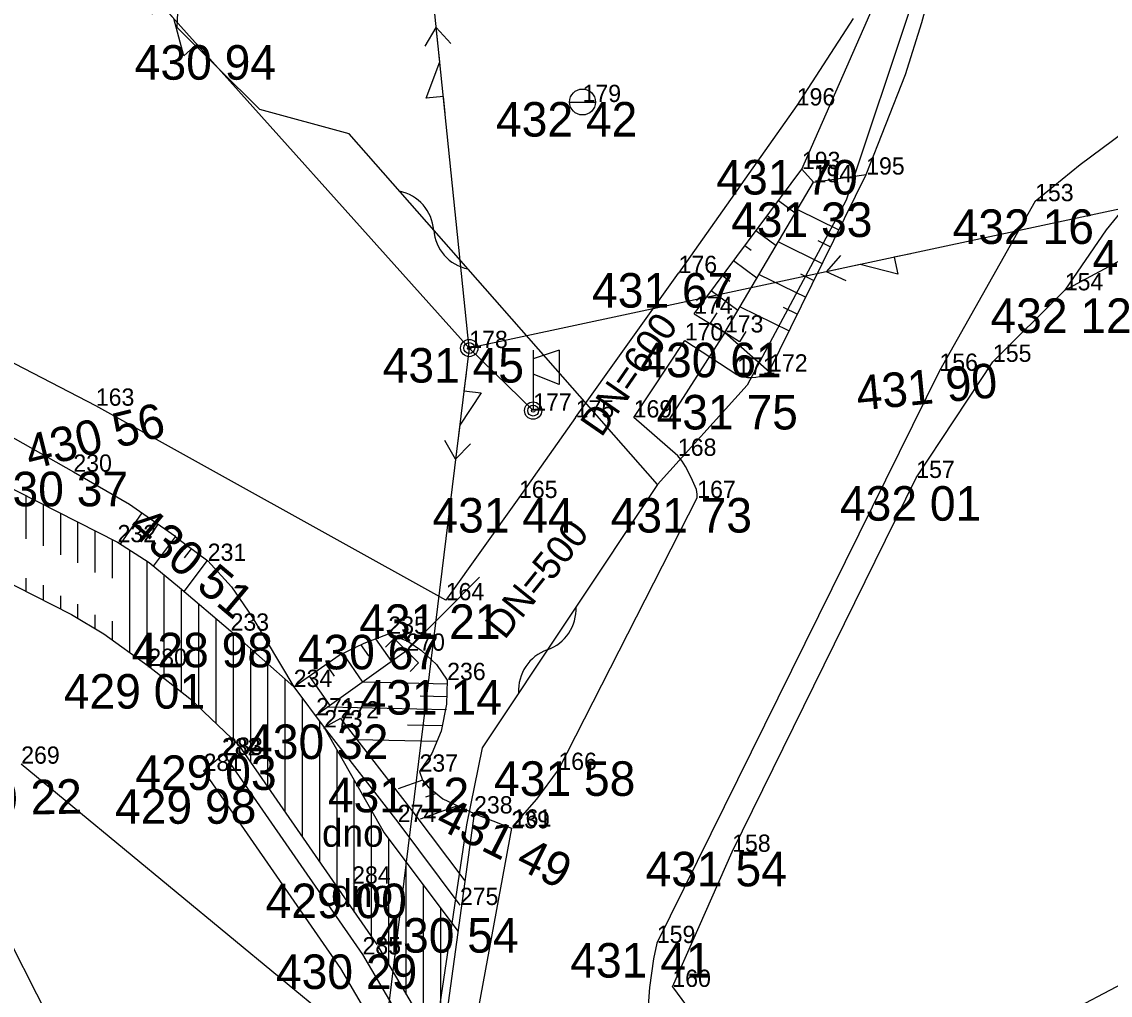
# Model space of a CAD drawing. Extents: x -559180 to -551373, y -1076947 to -1072071.
# Drawn here: x -554013.75 to -553982.24, y -1073861.49 to -1073833.32 of the extents above; entities that cross this region are included whole.
import ezdxf

# ---------------------------------------------------------------- set-up
doc = ezdxf.new("R2010")
doc.units = 0
for name, color, linetype in [('12_PLOTY', 7, 'Continuous'), ('13_PLOTY', 7, 'Continuous'), ('17_KOMUNIKACE', 7, 'Continuous'), ('18_POLOHOPIS', 7, 'Continuous'), ('1_VODA_ZN', 7, 'Continuous'), ('20_EL_ZN', 7, 'Continuous'), ('23_HRANY', 7, 'Continuous'), ('26_SRAFY', 7, 'Continuous'), ('27_HRANA_PATA', 7, 'Continuous'), ('28_VODA', 7, 'Continuous'), ('30_SDEL_ZN', 7, 'Continuous'), ('31_SDELOVACI', 7, 'Continuous'), ('32', 7, 'Continuous'), ('3_BODY', 7, 'Continuous'), ('40_KANAL_ZN', 7, 'Continuous'), ('49_POPIS_KANAL', 7, 'Continuous'), ('58_POPIS_VYSEK', 7, 'Continuous'), ('6_VYSKY', 7, 'Continuous'), ('NNnadzemní', 7, 'Continuous')]:
    doc.layers.add(name, color=color, linetype=linetype)

# ---------------------------------------------------------------- blocks, each defined once
blk = doc.blocks.new('POINT_DISPLAY')
blk.add_line((0, 0), (0, 0))
blk = doc.blocks.new('JS600')
at = {"layer": '49_POPIS_KANAL'}
blk.add_text('DN=600', height=0.8, rotation=0, dxfattribs=at).set_placement((0.752, -0.172))
blk = doc.blocks.new('SLB')
at = {"layer": '20_EL_ZN'}
for radius in [0.25, 0.158, 0.05]:
    blk.add_circle((0, 0), radius, dxfattribs=at)
blk = doc.blocks.new('ST')
at = {"layer": '1_VODA_ZN'}
blk.add_line((-0.375, 0), (0.375, 0), dxfattribs=at)
blk.add_circle((0, 0), 0.375, dxfattribs=at)
blk = doc.blocks.new('JS500')
at = {"layer": '49_POPIS_KANAL'}
blk.add_text('DN=500', height=0.8, rotation=0, dxfattribs=at).set_placement((0.703, -0.049))
blk = doc.blocks.new('DNO')
at = {"layer": '58_POPIS_VYSEK'}
blk.add_text('dno', height=0.8, dxfattribs=at).set_placement((0, 0))
blk = doc.blocks.new('VYUST')
at = {"layer": '40_KANAL_ZN'}
for p, q in [((-0.35, 0.5), (0, 0.5)), ((0, 0.5), (0, -0.5)), ((0, 0), (3, 0.001)), ((-0.35, -0.5), (0, -0.5))]:
    blk.add_line(p, q, dxfattribs=at)
blk = doc.blocks.new('ROZHLO')
at = {"layer": '30_SDEL_ZN'}
for p, q in [((0, 1.75), (0, 0)), ((0.75, 1.75), (0, 1.5)), ((0.75, 1.75), (0.75, 0.75)), ((0.75, 0.75), (0, 1.05))]:
    blk.add_line(p, q, dxfattribs=at)
blk = doc.blocks.new('ELNN')
at = {"layer": '20_EL_ZN'}
for p, q in [((0.5, 0), (0.5, 0.5)), ((0.5, 0.5), (1.5, 0)), ((0, 0), (0.5, 0)), ((1.5, 0), (2.5, 0))]:
    blk.add_line(p, q, dxfattribs=at)
blk.add_lwpolyline([(2, 0.375), (2.5, 0), (2, -0.375)], dxfattribs=at)
blk = doc.blocks.new('SDEP')
at = {"layer": '30_SDEL_ZN'}
for centre, radius, start, end in [((0.75, -1.001), 1.251, 53.1529, 126.8469), ((2.25, 1), 1.25, 233.13, 306.8698)]:
    blk.add_arc(centre, radius, start, end, dxfattribs=at)

msp = doc.modelspace()

# ---------------------------------------------------------------- linework, layer by layer
at = {"layer": '12_PLOTY'}
for p, q in [((-553989.69, -1073833.22), (-553991.32, -1073835.74)), ((-553991.32, -1073835.74), (-553994.74, -1073840.59)), ((-553983.56, -1073841.09), (-553980.54, -1073839.45)), ((-554011.61, -1073844.43), (-554019.62, -1073840.3)), ((-553997.72, -1073844.77), (-553994.74, -1073840.59)), ((-553985.64, -1073843.16), (-553983.56, -1073841.09)), ((-553987.86, -1073846.52), (-553985.64, -1073843.16)), ((-554001.48, -1073850.06), (-554011.61, -1073844.43)), ((-553997.72, -1073844.77), (-553999.36, -1073847.1)), ((-553993.19, -1073857.34), (-553987.86, -1073846.52)), ((-553999.36, -1073847.1), (-554001.48, -1073850.06)), ((-554013.77, -1073854.79), (-554002.13, -1073864.4)), ((-553994.92, -1073861.25), (-553993.19, -1073857.34)), ((-553981.02, -1073860.69), (-553984.37, -1073862.46)), ((-553994.92, -1073861.25), (-553994.24, -1073862.16))]:
    msp.add_line(p, q, dxfattribs=at)
at = {"layer": '13_PLOTY'}
for p, q in [((-553987.51, -1073831.34), (-553989.89, -1073838.48)), ((-553989.89, -1073838.48), (-553992.75, -1073843.83)), ((-553992.75, -1073843.83), (-553995.35, -1073846.71)), ((-553995.35, -1073846.71), (-554000.43, -1073854.33)), ((-554000.43, -1073854.33), (-554000.88, -1073856.56)), ((-554000.88, -1073856.56), (-554002.5, -1073867.47))]:
    msp.add_line(p, q, dxfattribs=at)
at = {"layer": '17_KOMUNIKACE'}
for p, q in [((-553992.12, -1073843.44), (-553989.31, -1073837.74)), ((-553984.42, -1073838.51), (-553987.19, -1073843.42)), ((-553996.04, -1073844.77), (-553994.56, -1073842.54)), ((-553994.56, -1073842.54), (-553993.05, -1073843.53)), ((-553987.19, -1073843.42), (-553995.37, -1073859.98)), ((-553994.76, -1073845.88), (-553996.04, -1073844.77)), ((-553998.22, -1073854.97), (-553994.2, -1073847.1))]:
    msp.add_line(p, q, dxfattribs=at)
for points in [[(-553989.31, -1073837.74), (-553988.167, -1073834.842), (-553987.694, -1073833.336), (-553987.29, -1073831.85)], [(-553984.42, -1073838.51), (-553983.119, -1073837.444), (-553981.84, -1073836.5)], [(-553993.05, -1073843.53), (-553992.912, -1073843.578), (-553992.742, -1073843.613), (-553992.617, -1073843.615), (-553992.506, -1073843.601), (-553992.397, -1073843.581), (-553992.292, -1073843.545), (-553992.187, -1073843.494), (-553992.12, -1073843.44)], [(-553994.2, -1073847.1), (-553994.201, -1073846.988), (-553994.226, -1073846.853), (-553994.372, -1073846.504), (-553994.541, -1073846.189), (-553994.634, -1073846.032), (-553994.76, -1073845.88)], [(-553999.54, -1073856.61), (-553998.841, -1073855.82), (-553998.22, -1073854.97)], [(-553995.37, -1073859.98), (-553995.469, -1073860.44), (-553995.577, -1073861.271), (-553995.69, -1073862.72)]]:
    msp.add_lwpolyline(points, dxfattribs=at)
at = {"layer": '18_POLOHOPIS'}
for p, q in [((-554009.25, -1073833.48), (-554009.197, -1073831.945)), ((-554006.86, -1073835.86), (-554009.25, -1073833.48)), ((-554004.28, -1073836.56), (-554006.86, -1073835.86)), ((-553995.35, -1073846.71), (-554004.28, -1073836.56)), ((-554000.66, -1073856.23), (-554002.2, -1073867.48)), ((-554000.66, -1073856.23), (-553999.58, -1073856.66)), ((-553999.58, -1073856.66), (-554001.59, -1073867.6))]:
    msp.add_line(p, q, dxfattribs=at)
at = {"layer": '23_HRANY'}
for p, q in [((-554004.53, -1073853.48), (-554005, -1073853.74)), ((-554004.53, -1073853.48), (-554002.43, -1073856.181)), ((-554005, -1073853.74), (-554002.87, -1073856.48)), ((-554008.49, -1073855), (-554007.96, -1073854.55)), ((-554007.96, -1073854.55), (-554007.89, -1073854.53)), ((-554007.89, -1073854.53), (-554003.89, -1073860.31)), ((-554008.49, -1073855), (-554004.529, -1073860.72)), ((-554002.43, -1073856.181), (-554000.928, -1073858.184)), ((-554002.87, -1073856.48), (-554001.07, -1073858.88)), ((-554003.89, -1073860.31), (-554001.75, -1073863.94)), ((-554004.529, -1073860.72), (-554001.888, -1073865.2))]:
    msp.add_line(p, q, dxfattribs=at)
at = {"layer": '26_SRAFY'}
for p, q in [((-553991.362, -1073838.861), (-553991.852, -1073838.496)), ((-553992.015, -1073839.05), (-553992.176, -1073838.93)), ((-553991.296, -1073838.75), (-553990.099, -1073839.34)), ((-553991.916, -1073839.799), (-553992.499, -1073839.365)), ((-553992.634, -1073839.94), (-553992.823, -1073839.799)), ((-553991.851, -1073839.688), (-553990.579, -1073840.315)), ((-553990.709, -1073839.645), (-553990.339, -1073839.828)), ((-553992.471, -1073840.737), (-553993.146, -1073840.234)), ((-553993.253, -1073840.83), (-553993.47, -1073840.668)), ((-553992.405, -1073840.627), (-553991.06, -1073841.29)), ((-553991.212, -1073840.609), (-553990.82, -1073840.803)), ((-553993.025, -1073841.675), (-553993.793, -1073841.103)), ((-553992.96, -1073841.565), (-553991.541, -1073842.265)), ((-553991.715, -1073841.573), (-553991.3, -1073841.778)), ((-554010.898, -1073848.433), (-554010.272, -1073847.531)), ((-554009.991, -1073848.135), (-554009.8, -1073847.859)), ((-554009.941, -1073849.075), (-554009.303, -1073848.222)), ((-554009.044, -1073848.836), (-554008.842, -1073848.567)), ((-554009.052, -1073849.807), (-554008.381, -1073848.911)), ((-554003.515, -1073851.175), (-554003.055, -1073851.832)), ((-554004.463, -1073851.601), (-554003.885, -1073852.426)), ((-554003.947, -1073851.342), (-554003.72, -1073851.667)), ((-554004.945, -1073851.916), (-554004.709, -1073852.253)), ((-554005.434, -1073852.258), (-554004.839, -1073853.109)), ((-554001.443, -1073852.486), (-554003.89, -1073852.43)), ((-554001.451, -1073852.856), (-554002.225, -1073852.838)), ((-554001.46, -1073853.228), (-554004.895, -1073853.15)), ((-554001.585, -1073853.693), (-554002.585, -1073853.671)), ((-554001.742, -1073854.148), (-554004.052, -1073854.095)), ((-554002.152, -1073855.267), (-554002.855, -1073855.516)), ((-554001.752, -1073855.65), (-554002.068, -1073855.763)), ((-554001.136, -1073856.006), (-554002.225, -1073856.393))]:
    msp.add_line(p, q, dxfattribs=at)
at = {"layer": '27_HRANA_PATA'}
for p, q in [((-553991.17, -1073837.58), (-553988.42, -1073831.32)), ((-553994.29, -1073841.77), (-553991.17, -1073837.58)), ((-553990.83, -1073837.96), (-553991.17, -1073837.58)), ((-553990.83, -1073837.96), (-553989.31, -1073837.74)), ((-553993.4, -1073842.31), (-553990.83, -1073837.96)), ((-553994.29, -1073841.77), (-553993.4, -1073842.31)), ((-554019.4, -1073842.31), (-554012.26, -1073846.34)), ((-553993.4, -1073842.31), (-553992.12, -1073843.44)), ((-554002.62, -1073851.52), (-554005.252, -1073853.405))]:
    msp.add_line(p, q, dxfattribs=at)
for points in [[(-553980.96, -1073837.83), (-553981.643, -1073838.448), (-553982.367, -1073839.34), (-553983.56, -1073841.09)], [(-554012.26, -1073846.34), (-554010.631, -1073847.282), (-554009.318, -1073848.194), (-554009.305, -1073848.22), (-554008.37, -1073848.92)], [(-554008.37, -1073848.92), (-554007.685, -1073849.668), (-554007.095, -1073850.526), (-554005.88, -1073852.57)], [(-554005.88, -1073852.57), (-554004.563, -1073851.649), (-554003.84, -1073851.301), (-554003.14, -1073851.03)], [(-554003.14, -1073851.03), (-554002.581, -1073851.247), (-554002.179, -1073851.515), (-554001.751, -1073851.917), (-554001.44, -1073852.37)], [(-554001.44, -1073852.37), (-554001.456, -1073853.07), (-554001.617, -1073853.847), (-554001.884, -1073854.491), (-554002.24, -1073855.02)], [(-554002.24, -1073855.02), (-554002.152, -1073855.268), (-554001.992, -1073855.456), (-554001.563, -1073855.804), (-554000.66, -1073856.23)]]:
    msp.add_lwpolyline(points, dxfattribs=at)
at = {"layer": '28_VODA'}
for p, q in [((-554019.874, -1073843.859), (-554010.98, -1073848.38)), ((-554021.132, -1073845.987), (-554012.311, -1073850.472)), ((-554007.71, -1073850.94), (-554005.88, -1073852.57)), ((-554005.88, -1073852.57), (-554005, -1073853.74)), ((-554004.981, -1073853.76), (-554005.015, -1073853.76)), ((-554005, -1073853.74), (-554003.259, -1073856.794)), ((-554007.478, -1073854.245), (-554003.478, -1073860.025)), ((-554003.259, -1073856.794), (-554001.127, -1073859.638)), ((-554003.459, -1073860.056), (-554001.612, -1073863.188))]:
    msp.add_line(p, q, dxfattribs=at)
for points in [[(-554010.98, -1073848.38), (-554010.068, -1073848.971), (-554009.185, -1073849.695), (-554007.71, -1073850.94)], [(-554012.311, -1073850.472), (-554011.381, -1073851.035), (-554010.09, -1073851.96)], [(-554010.09, -1073851.96), (-554008.89, -1073852.904), (-554007.478, -1073854.245)]]:
    msp.add_lwpolyline(points, dxfattribs=at)
at = {"layer": '31_SDELOVACI'}
msp.add_line((-554000.8, -1073842.76), (-553998.95, -1073844.57), dxfattribs=at)
at = {"layer": '32'}
for p, q in [((-554013.627, -1073848.28), (-554013.627, -1073847.034)), ((-554013.127, -1073848.483), (-554013.127, -1073847.289)), ((-554012.627, -1073848.748), (-554012.627, -1073847.543)), ((-554012.127, -1073848.972), (-554012.127, -1073847.797)), ((-554011.627, -1073849.257), (-554011.627, -1073848.051)), ((-554011.127, -1073849.42), (-554011.127, -1073848.305)), ((-554010.627, -1073851.575), (-554010.627, -1073848.609)), ((-554010.127, -1073851.933), (-554010.127, -1073848.933)), ((-554009.627, -1073852.324), (-554009.627, -1073849.333)), ((-554013.627, -1073849.803), (-554013.627, -1073849.42)), ((-554013.127, -1073850.057), (-554013.127, -1073849.623)), ((-554012.627, -1073850.311), (-554012.627, -1073849.928)), ((-554009.127, -1073852.718), (-554009.127, -1073849.744)), ((-554012.127, -1073850.583), (-554012.127, -1073850.172)), ((-554008.627, -1073853.154), (-554008.627, -1073850.166)), ((-554011.627, -1073850.886), (-554011.627, -1073850.478)), ((-554011.127, -1073851.217), (-554011.127, -1073850.661)), ((-554008.127, -1073853.629), (-554008.127, -1073850.588)), ((-554007.627, -1073854.103), (-554007.627, -1073851.014)), ((-554007.127, -1073854.752), (-554007.127, -1073851.459)), ((-554006.627, -1073855.475), (-554006.627, -1073851.905)), ((-554006.127, -1073856.197), (-554006.127, -1073852.35)), ((-554005.627, -1073856.92), (-554005.627, -1073852.906)), ((-554005.127, -1073857.642), (-554005.127, -1073853.571)), ((-554004.627, -1073858.365), (-554004.627, -1073854.394)), ((-554004.127, -1073859.087), (-554004.127, -1073855.271)), ((-554003.627, -1073859.81), (-554003.627, -1073856.148)), ((-554003.127, -1073860.62), (-554003.127, -1073856.97)), ((-554002.627, -1073861.468), (-554002.627, -1073857.637)), ((-554002.127, -1073862.315), (-554002.127, -1073858.304)), ((-554001.627, -1073863.163), (-554001.627, -1073858.971))]:
    msp.add_line(p, q, dxfattribs=at)
at = {"layer": 'NNnadzemní'}
for p, q in [((-554030.692, -1073809.426), (-554000.8, -1073842.76)), ((-554000.8, -1073842.76), (-554002.24, -1073828.761)), ((-553979.177, -1073838.141), (-554000.8, -1073842.76)), ((-554000.8, -1073842.76), (-554005.084, -1073877.617)), ((-554005.084, -1073877.617), (-554015.284, -1073857.592))]:
    msp.add_line(p, q, dxfattribs=at)

# ---------------------------------------------------------------- block references
at = {"layer": '1_VODA_ZN'}
for name, p in [('ST', (-553997.52, -1073835.64)), ('POINT_DISPLAY', (-553997.52, -1073835.64)), ('POINT_DISPLAY', (-553991.32, -1073835.74)), ('POINT_DISPLAY', (-553991.17, -1073837.58)), ('POINT_DISPLAY', (-553989.31, -1073837.74)), ('POINT_DISPLAY', (-553990.83, -1073837.96)), ('POINT_DISPLAY', (-553984.42, -1073838.51)), ('POINT_DISPLAY', (-553994.74, -1073840.59)), ('POINT_DISPLAY', (-553983.56, -1073841.09)), ('POINT_DISPLAY', (-553994.29, -1073841.77)), ('POINT_DISPLAY', (-553993.4, -1073842.31)), ('POINT_DISPLAY', (-554000.8, -1073842.76)), ('POINT_DISPLAY', (-553994.56, -1073842.54)), ('POINT_DISPLAY', (-553987.19, -1073843.42)), ('POINT_DISPLAY', (-553985.64, -1073843.16)), ('POINT_DISPLAY', (-553993.05, -1073843.53)), ('POINT_DISPLAY', (-553992.12, -1073843.44)), ('POINT_DISPLAY', (-554011.61, -1073844.43)), ('POINT_DISPLAY', (-553998.95, -1073844.57)), ('POINT_DISPLAY', (-553997.72, -1073844.77)), ('POINT_DISPLAY', (-553996.04, -1073844.77)), ('POINT_DISPLAY', (-553994.76, -1073845.88)), ('POINT_DISPLAY', (-554012.26, -1073846.34)), ('POINT_DISPLAY', (-553987.86, -1073846.52)), ('POINT_DISPLAY', (-553999.36, -1073847.1)), ('POINT_DISPLAY', (-553994.2, -1073847.1)), ('POINT_DISPLAY', (-554008.37, -1073848.92)), ('POINT_DISPLAY', (-554001.48, -1073850.06)), ('POINT_DISPLAY', (-554007.71, -1073850.94)), ('POINT_DISPLAY', (-554003.14, -1073851.03)), ('POINT_DISPLAY', (-554002.62, -1073851.52)), ('POINT_DISPLAY', (-554010.09, -1073851.96)), ('POINT_DISPLAY', (-554001.44, -1073852.37)), ('POINT_DISPLAY', (-554005.88, -1073852.57)), ('POINT_DISPLAY', (-554005.23, -1073853.39)), ('POINT_DISPLAY', (-554004.53, -1073853.48)), ('POINT_DISPLAY', (-554005, -1073853.74)), ('POINT_DISPLAY', (-554007.96, -1073854.55)), ('POINT_DISPLAY', (-554007.89, -1073854.53)), ('POINT_DISPLAY', (-554008.49, -1073855)), ('POINT_DISPLAY', (-554002.24, -1073855.02)), ('POINT_DISPLAY', (-553998.22, -1073854.97)), ('POINT_DISPLAY', (-554000.66, -1073856.23)), ('POINT_DISPLAY', (-554002.87, -1073856.48)), ('POINT_DISPLAY', (-553999.54, -1073856.61)), ('POINT_DISPLAY', (-553999.58, -1073856.66)), ('POINT_DISPLAY', (-553993.19, -1073857.34)), ('POINT_DISPLAY', (-554004.19, -1073858.26)), ('POINT_DISPLAY', (-554001.07, -1073858.88)), ('POINT_DISPLAY', (-553995.37, -1073859.98)), ('POINT_DISPLAY', (-554003.89, -1073860.31)), ('POINT_DISPLAY', (-553994.92, -1073861.25))]:
    msp.add_blockref(name, p, dxfattribs=at)
at = {"layer": '20_EL_ZN'}
for p, xscale, yscale, rotation in [((-554008.352, -1073834.339), 1.0000016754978, 1.0000016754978, 131.88389081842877), ((-554001.498, -1073835.973), 1.0000009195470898, 1.0000009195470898, 95.87304079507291), ((-553988.013, -1073840.029), 1.0000000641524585, 1.0000000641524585, -167.94206459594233), ((-554000.891, -1073843.499), 0.9999988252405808, 0.9999988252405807, -97.00667537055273)]:
    msp.add_blockref('ELNN', p, dxfattribs=dict(at, xscale=xscale, yscale=yscale, rotation=rotation))
for p in [(-554000.8, -1073842.76), (-553998.95, -1073844.57)]:
    msp.add_blockref('SLB', p, dxfattribs=at)
at = {"layer": '28_VODA'}
msp.add_blockref('POINT_DISPLAY', (-554010.98, -1073848.38), dxfattribs=at)
at = {"layer": '30_SDEL_ZN'}
for p, xscale, yscale, rotation in [((-554002.82, -1073838.22), 1.000001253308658, 1.000001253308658, -48.65851200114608), ((-553999.373, -1073852.744), 1.0000000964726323, 1.0000000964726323, 56.30985847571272)]:
    msp.add_blockref('SDEP', p, dxfattribs=dict(at, xscale=xscale, yscale=yscale, rotation=rotation))
msp.add_blockref('ROZHLO', (-553998.95, -1073844.57), dxfattribs=at)
at = {"layer": '32'}
for p in [(-554010.09, -1073851.96), (-554001.127, -1073859.638)]:
    msp.add_blockref('POINT_DISPLAY', p, dxfattribs=at)
at = {"layer": '40_KANAL_ZN'}
for p, xscale, yscale, rotation in [((-553993.4, -1073842.31), 0.9999999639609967, 0.9999999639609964, -122.69444405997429), ((-554002.62, -1073851.52), 1.0000030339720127, 1.0000030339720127, 45.09923460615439)]:
    msp.add_blockref('VYUST', p, dxfattribs=dict(at, xscale=xscale, yscale=yscale, rotation=rotation))
at = {"layer": '49_POPIS_KANAL'}
for name, p, xscale, yscale, rotation in [('JS600', (-553997.542, -1073845.89), 0.9999989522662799, 0.9999989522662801, 55.41658768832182), ('JS500', (-554000.255, -1073851.741), 1.000001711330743, 1.0000017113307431, 51.17847870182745)]:
    msp.add_blockref(name, p, dxfattribs=dict(at, xscale=xscale, yscale=yscale, rotation=rotation))
at = {"layer": '58_POPIS_VYSEK'}
for p in [(-554005.061, -1073857.194), (-554004.795, -1073858.94)]:
    msp.add_blockref('DNO', p, dxfattribs=at)

# ---------------------------------------------------------------- texts
at = {"layer": '3_BODY'}
for s, p in [('179', (-553997.52, -1073835.64)), ('196', (-553991.32, -1073835.74)), ('193', (-553991.17, -1073837.58)), ('195', (-553989.31, -1073837.74)), ('194', (-553990.83, -1073837.96)), ('153', (-553984.42, -1073838.51)), ('176', (-553994.74, -1073840.59)), ('154', (-553983.56, -1073841.09)), ('174', (-553994.29, -1073841.77)), ('173', (-553993.4, -1073842.31)), ('170', (-553994.56, -1073842.54)), ('178', (-554000.8, -1073842.76)), ('155', (-553985.64, -1073843.16)), ('171', (-553993.05, -1073843.53)), ('172', (-553992.12, -1073843.44)), ('156', (-553987.19, -1073843.42)), ('163', (-554011.61, -1073844.43)), ('177', (-553998.95, -1073844.57)), ('175', (-553997.72, -1073844.77)), ('169', (-553996.04, -1073844.77)), ('168', (-553994.76, -1073845.88)), ('230', (-554012.26, -1073846.34)), ('157', (-553987.86, -1073846.52)), ('165', (-553999.36, -1073847.1)), ('167', (-553994.2, -1073847.1)), ('232', (-554010.98, -1073848.38)), ('231', (-554008.37, -1073848.92)), ('164', (-554001.48, -1073850.06)), ('233', (-554007.71, -1073850.94)), ('235', (-554003.14, -1073851.03)), ('270', (-554002.62, -1073851.52)), ('280', (-554010.09, -1073851.96)), ('236', (-554001.44, -1073852.37)), ('234', (-554005.88, -1073852.57)), ('271', (-554005.23, -1073853.39)), ('272', (-554004.53, -1073853.48)), ('273', (-554005, -1073853.74)), ('282', (-554007.96, -1073854.55)), ('283', (-554007.89, -1073854.53)), ('269', (-554013.77, -1073854.79)), ('281', (-554008.49, -1073855)), ('237', (-554002.24, -1073855.02)), ('166', (-553998.22, -1073854.97)), ('274', (-554002.87, -1073856.48)), ('238', (-554000.66, -1073856.23)), ('239', (-553999.58, -1073856.66)), ('161', (-553999.54, -1073856.61)), ('158', (-553993.19, -1073857.34)), ('284', (-554004.19, -1073858.26)), ('275', (-554001.07, -1073858.88)), ('159', (-553995.37, -1073859.98)), ('285', (-554003.89, -1073860.31)), ('160', (-553994.92, -1073861.25))]:
    msp.add_text(s, height=0.5, dxfattribs=at).set_placement(p)
at = {"layer": '6_VYSKY'}
for s, p in [('430 94', (-554010.482, -1073834.994)), ('432 42', (-554000.025, -1073836.64)), ('431 70', (-553993.645, -1073838.317)), ('431 33', (-553993.219, -1073839.547)), ('432 16', (-553986.806, -1073839.747)), ('432 58', (-553982.756, -1073840.637)), ('431 67', (-553997.245, -1073841.59)), ('432 12', (-553985.711, -1073842.324)), ('431 45', (-554003.305, -1073843.76)), ('430 61', (-553995.846, -1073843.606)), ('431 75', (-553995.377, -1073845.117)), ('430 37', (-554014.765, -1073847.34)), ('432 01', (-553990.069, -1073847.757)), ('431 44', (-554001.865, -1073848.1)), ('431 73', (-553996.705, -1073848.1)), ('431 21', (-554003.985, -1073851.178)), ('428 98', (-554010.57, -1073852)), ('430 67', (-554005.763, -1073852.06)), ('429 01', (-554012.536, -1073853.196)), ('431 14', (-554003.945, -1073853.37)), ('430 32', (-554007.229, -1073854.655)), ('429 03', (-554010.465, -1073855.55)), ('431 58', (-554000.082, -1073855.721)), ('431 12', (-554004.891, -1073856.196)), ('429 98', (-554011.053, -1073856.528)), ('431 54', (-553995.695, -1073858.34)), ('429 00', (-554006.695, -1073859.26)), ('430 54', (-554003.461, -1073860.258)), ('431 41', (-553997.875, -1073860.98)), ('430 29', (-554006.395, -1073861.31))]:
    msp.add_text(s, height=1, dxfattribs=at).set_placement(p)
for s, rotation, p in [('431 90', 5.4911, (-553989.548, -1073844.571)), ('430 56', 14.0535, (-554013.506, -1073846.288)), ('430 51', 319.9361, (-554010.731, -1073848.021)), ('430 22', 1.1953, (-554016.091, -1073856.316)), ('431 49', 333.3756, (-554001.828, -1073856.607))]:
    msp.add_text(s, height=1, rotation=rotation, dxfattribs=at).set_placement(p)

doc.saveas('drawing.dxf')
